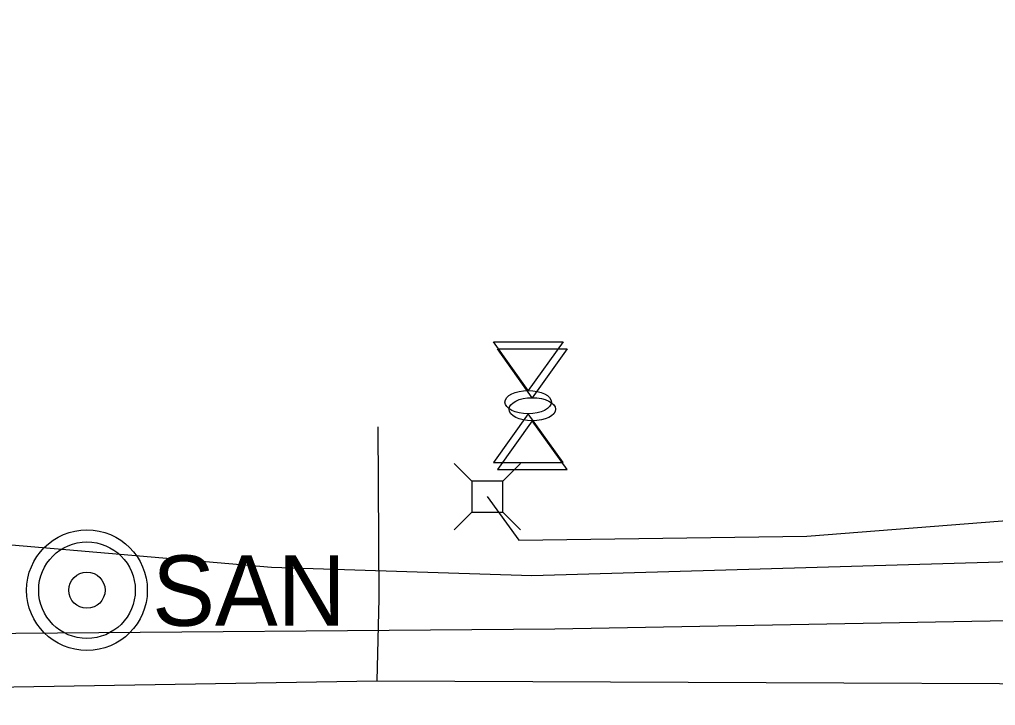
# Model space of a CAD drawing. Extents: x 596028 to 606371, y 330010 to 403088.
# Drawn here: x 601888.4 to 601985.4, y 366193.2 to 366261.4 of the extents above; entities that cross this region are included whole.
import ezdxf

# ---------------------------------------------------------------- set-up
doc = ezdxf.new("R2010")
doc.units = 0
for name, color, linetype in [('E_UTL_AG_Bold', 7, 'Continuous'), ('E_UTL_E_Bold', 7, 'Continuous'), ('E_UTL_E_UG', 7, 'Continuous'), ('E_UTL_G_UG', 7, 'Continuous'), ('E_UTL_SAN_MH', 7, 'Continuous'), ('E_UTL_TV_UG', 7, 'Continuous'), ('E_UTL_W_UG', 7, 'Continuous')]:
    doc.layers.add(name, color=color, linetype=linetype)

msp = doc.modelspace()

# ---------------------------------------------------------------- linework, layer by layer
at = {"layer": 'E_UTL_AG_Bold'}
for points in [[(601933.303, 366215.527), (601931.551, 366217.279)], [(601936.399, 366215.527), (601938.151, 366217.279)], [(601936.399, 366215.527), (601933.303, 366215.527)], [(601933.303, 366215.527), (601933.303, 366212.431)], [(601936.399, 366212.431), (601936.399, 366215.527)], [(601933.303, 366212.431), (601931.551, 366210.679)], [(601933.303, 366212.431), (601936.399, 366212.431)], [(601936.399, 366212.431), (601938.151, 366210.679)]]:
    msp.add_lwpolyline(points, dxfattribs=at)
at = {"layer": 'E_UTL_E_Bold'}
for points in [[(601935.459, 366229.375), (601942.387, 366229.375)], [(601938.923, 366224.53), (601935.459, 366229.375)], [(601942.387, 366229.375), (601938.923, 366224.53)], [(601935.865, 366228.665), (601942.793, 366228.665)], [(601939.329, 366223.82), (601935.865, 366228.665)], [(601942.793, 366228.665), (601939.329, 366223.82)], [(601938.923, 366222.22), (601935.459, 366217.375)], [(601939.329, 366221.51), (601935.865, 366216.665)], [(601942.387, 366217.375), (601938.923, 366222.22)], [(601942.793, 366216.665), (601939.329, 366221.51)], [(601935.459, 366217.375), (601942.387, 366217.375)], [(601935.865, 366216.665), (601942.793, 366216.665)]]:
    msp.add_lwpolyline(points, dxfattribs=at)
for centre in [(601938.923, 366223.375), (601939.329, 366222.665)]:
    msp.add_ellipse(centre, major_axis=(2.309, 0), ratio=0.5, dxfattribs=at)
at = {"layer": 'E_UTL_E_UG'}
msp.add_lwpolyline([(601881.869, 366209.658), (601882.116, 366209.658), (601913.406, 366206.948), (601939.276, 366206.128), (601985.801, 366207.504), (602013.732, 366209.142), (602020.984, 366212.543), (602022.642, 366218.845), (602024.465, 366242.123), (602038.637, 366261.442)], dxfattribs=at)
at = {"layer": 'E_UTL_G_UG'}
msp.add_line((601924.116, 366203.828), (601923.997, 366220.927), dxfattribs=at)
for points in [[(601923.906, 366195.658), (601924.116, 366203.828)], [(601257.237, 366194.79), (601329.821, 366193.197), (601336.712, 366193.427), (601379.217, 366193.728), (601470.055, 366194.177), (601507.728, 366194.222), (601643.096, 366194.936), (601677.947, 366195.028), (601788.266, 366195.568), (601885.746, 366195.028), (601923.906, 366195.658), (602032.166, 366195.188), (602072.706, 366194.938)]]:
    msp.add_lwpolyline(points, dxfattribs=at)
at = {"layer": 'E_UTL_SAN_MH'}
for radius in [6, 4.8, 1.8]:
    msp.add_circle((601895.059, 366204.665), radius, dxfattribs=at)
at = {"layer": 'E_UTL_TV_UG'}
msp.add_lwpolyline([(601934.851, 366213.979), (601937.977, 366209.655), (601966.613, 366210.037), (602007.216, 366213.214), (602011.898, 366216.067), (602022.514, 366237.525), (602026.929, 366251.998), (602029.068, 366257.721), (602032.01, 366260.694), (602036.683, 366261.124), (602038.023, 366260.549)], dxfattribs=at)
at = {"layer": 'E_UTL_W_UG'}
msp.add_lwpolyline([(601332.47, 366197.891), (601447.117, 366198.028), (601463.288, 366198.335), (601513.227, 366199.348), (601564.742, 366200.467), (601720.487, 366201.238), (601753.756, 366201.148), (601883.856, 366200.368), (601941.576, 366200.838), (602013.656, 366202.158), (602030.806, 366200.998), (602038.666, 366198.618), (602042.576, 366198.348)], dxfattribs=at)

# ---------------------------------------------------------------- texts
at = {"layer": 'E_UTL_SAN_MH'}
msp.add_text('SAN', height=6.9984, dxfattribs=at).set_placement((601901.539, 366201.128))

doc.saveas('drawing.dxf')
